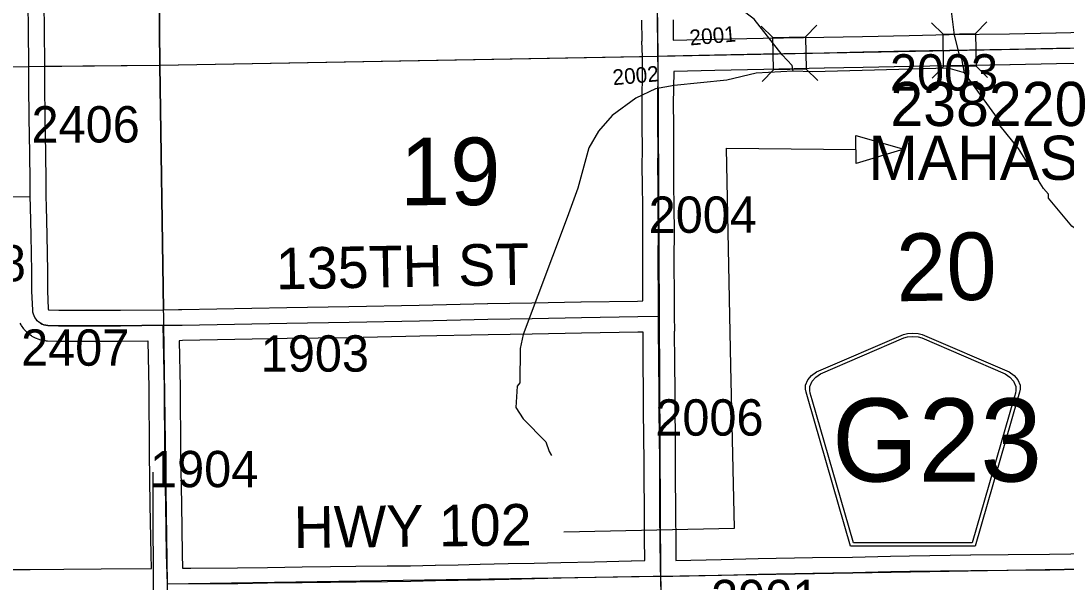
# Model space of a CAD drawing. Extents: x 23.6 to 68.7, y -63 to -29.
# Drawn here: x 38.314 to 40.326, y -37.692 to -36.611 of the extents above; entities that cross this region are included whole.
import ezdxf

# ---------------------------------------------------------------- set-up
doc = ezdxf.new("R2010")
doc.units = 0
for name, color, linetype in [('tdCoDirctArrow', 7, 'Continuous'), ('tdCoHydroRiver', 7, 'Continuous'), ('tdCoSecRdNmbr', 7, 'Continuous'), ('tdCoSecRdTxt', 7, 'Continuous'), ('tdCoSecRteBand', 7, 'Continuous'), ('tdCoSecRteCL', 7, 'Continuous'), ('tdCoSectLine', 7, 'Continuous'), ('tdCoSectLinePart', 7, 'Continuous'), ('tdCoSectNmbr', 7, 'Continuous'), ('tdCoShieldCoRte', 7, 'Continuous'), ('tdCoStrucSec', 7, 'Continuous'), ('tdCoStrucSecCoName', 7, 'Continuous'), ('tdCoStrucSecFHWANum', 7, 'Continuous'), ('tdCoSurfConc', 7, 'Continuous'), ('tdCoSurfEarth', 7, 'Continuous'), ('tdCoSurfGravel', 7, 'Continuous'), ('tdCoTwpBndry', 7, 'Continuous'), ('tdCoTwpBndryShd', 7, 'Continuous')]:
    doc.layers.add(name, color=color, linetype=linetype)

msp = doc.modelspace()

# ---------------------------------------------------------------- linework, layer by layer
at = {"layer": 'tdCoDirctArrow'}
msp.add_lwpolyline([(39.9212, -36.8318), (40.0139, -36.8582), (39.9222, -36.8857)], close=True, dxfattribs=at)
msp.add_lwpolyline([(39.3593, -37.5948), (39.6876, -37.5878), (39.6806, -37.2754), (39.6724, -36.8562), (39.9217, -36.8587)], dxfattribs=at)
at = {"layer": 'tdCoHydroRiver'}
for points in [[(39.8007, -36.7079), (39.799, -36.6969), (39.7798, -36.6765), (39.7255, -36.6076), (39.6969, -36.5858), (39.6509, -36.5673), (39.5749, -36.5396), (39.494, -36.493), (39.4212, -36.4763), (39.3435, -36.4407), (39.3022, -36.408), (39.2736, -36.3956), (39.2322, -36.3502), (39.1205, -36.225), (39.087, -36.1922), (39.0037, -36.1305), (38.9522, -36.0735), (38.9361, -36.0529), (38.936, -36.0434), (38.9279, -36.0339), (38.9005, -36.0006)], [(40.1306, -36.7111), (40.1256, -36.6843), (40.1224, -36.6812), (40.111, -36.6387), (40.1041, -36.5819)], [(39.8007, -36.7079), (39.7297, -36.7117), (39.673, -36.7249), (39.572, -36.7353), (39.5358, -36.742), (39.4981, -36.7597), (39.4526, -36.7933), (39.4261, -36.8235), (39.4074, -36.8553), (39.3861, -36.9328), (39.3661, -36.9898), (39.2814, -37.2148), (39.2753, -37.2417), (39.2744, -37.308), (39.2697, -37.3144), (39.2669, -37.3554), (39.2814, -37.3774), (39.3244, -37.4212), (39.3309, -37.4401), (39.3357, -37.4479)], [(40.1306, -36.7111), (40.0989, -36.7019), (39.8386, -36.7091), (39.8007, -36.7079)], [(40.5022, -37.1116), (40.4879, -37.1023), (40.4403, -37.0791), (40.3688, -37.0277), (40.337, -37.0059), (40.2923, -36.9526), (40.2922, -36.9447), (40.2827, -36.9338), (40.2346, -36.8569), (40.1994, -36.813), (40.1994, -36.8051), (40.1306, -36.7111)], [(38.5682, -37.48), (38.5689, -37.7641)]]:
    msp.add_lwpolyline(points, dxfattribs=at)
at = {"layer": 'tdCoSecRteBand'}
for points in [[(38.3586, -36.5723), (38.3592, -36.6326), (38.3598, -36.692), (38.3598, -36.6922), (38.3598, -36.6923), (38.3598, -36.7353), (38.3606, -36.7968), (38.3617, -36.8654), (38.3617, -36.8656), (38.3617, -36.8657), (38.3621, -36.9202), (38.3621, -36.9203), (38.3621, -36.9204), (38.3621, -36.9488), (38.3627, -36.9682), (38.3627, -36.9682), (38.3627, -36.9683), (38.3643, -37.0233), (38.3643, -37.0235), (38.3643, -37.0237), (38.3653, -37.0932), (38.3653, -37.0933), (38.3653, -37.0934), (38.3655, -37.1308), (38.367, -37.1656), (38.3671, -37.1665), (38.3671, -37.1666), (38.3672, -37.1668), (38.3673, -37.1669), (38.3674, -37.1671), (38.3675, -37.1672), (38.3676, -37.1673), (38.3677, -37.1674), (38.3679, -37.1675), (38.368, -37.1675), (38.3682, -37.1676), (38.3684, -37.1676), (38.3873, -37.168)], [(38.3873, -37.168), (38.5058, -37.168), (38.5881, -37.167), (38.6179, -37.1664), (38.6179, -37.1667), (38.6243, -37.1666), (38.826, -37.1628), (38.826, -37.1628), (38.8261, -37.1628), (38.9454, -37.1611), (39.0808, -37.1583), (39.2127, -37.1554), (39.2128, -37.1553), (39.213, -37.1553), (39.2976, -37.1541), (39.3924, -37.1521), (39.3925, -37.1521), (39.3926, -37.1521), (39.501, -37.1504), (39.5116, -37.1501), (39.5111, -37.0672), (39.5111, -37.067), (39.5111, -37.0667), (39.5116, -37.0188), (39.5111, -36.9684), (39.5107, -36.9271), (39.5107, -36.9271), (39.5107, -36.927), (39.5104, -36.8905), (39.5104, -36.8903), (39.5104, -36.8901), (39.5107, -36.8592), (39.5104, -36.811), (39.51, -36.7719), (39.51, -36.7715), (39.51, -36.7712), (39.5109, -36.7017), (39.5105, -36.6795), (39.5098, -36.6497), (39.5101, -36.6497), (39.5101, -36.6494), (39.5101, -36.6494), (39.5098, -36.6095)], [(39.5697, -36.6089), (39.5701, -36.6482)], [(39.5701, -36.6482), (39.6486, -36.6463), (39.6486, -36.6463), (39.6487, -36.6463), (39.7429, -36.6443), (39.743, -36.6443), (39.743, -36.6443), (39.8596, -36.6423), (39.9343, -36.6408), (40.0242, -36.6389), (40.0243, -36.6389), (40.0243, -36.6389), (40.101, -36.6374), (40.1011, -36.6374), (40.1012, -36.6374), (40.217, -36.6357), (40.3066, -36.6337), (40.3066, -36.6337), (40.3067, -36.6337), (40.4203, -36.6315)], [(40.4215, -36.6915), (40.3079, -36.6937), (40.2182, -36.6957), (40.2181, -36.6957), (40.2179, -36.6957), (40.1021, -36.6974), (40.0255, -36.6989), (39.9355, -36.7008), (39.9355, -36.7008), (39.9355, -36.7008), (39.8608, -36.7023), (39.8607, -36.7023), (39.8607, -36.7023), (39.7441, -36.7043), (39.65, -36.7063), (39.571, -36.7082), (39.571, -36.7085), (39.5708, -36.7085), (39.57, -36.7716), (39.5704, -36.8104), (39.5704, -36.8105), (39.5704, -36.8106), (39.5707, -36.8591), (39.5707, -36.8593), (39.5707, -36.8594), (39.5704, -36.8904), (39.5707, -36.9265), (39.5711, -36.9677), (39.5711, -36.9678), (39.5711, -36.9678), (39.5716, -37.0186), (39.5716, -37.0188), (39.5716, -37.0191), (39.5711, -37.0671), (39.5716, -37.1492), (39.5717, -37.1789), (39.5725, -37.2086), (39.5719, -37.2086), (39.5723, -37.2686), (39.573, -37.3243), (39.573, -37.3245), (39.573, -37.3247), (39.573, -37.3731), (39.5734, -37.3982), (39.5734, -37.3983), (39.5734, -37.3985), (39.5739, -37.4721), (39.5739, -37.4721), (39.5739, -37.4721), (39.5744, -37.5679), (39.5747, -37.6065), (39.5752, -37.6499)], [(38.2255, -37.6673), (38.3325, -37.6671), (38.397, -37.6666), (38.397, -37.6666), (38.397, -37.6666), (38.4688, -37.6661), (38.5657, -37.6654), (38.5649, -37.6387), (38.5649, -37.6386), (38.5649, -37.6384), (38.5633, -37.5426), (38.5633, -37.5426), (38.5633, -37.5426), (38.5616, -37.4432), (38.5616, -37.443), (38.5616, -37.4428), (38.561, -37.3179), (38.5592, -37.2274), (38.5589, -37.2274), (38.5063, -37.228), (38.5061, -37.228), (38.5059, -37.228), (38.387, -37.228), (38.3867, -37.228), (38.3864, -37.228), (38.3655, -37.2276), (38.3637, -37.2275), (38.362, -37.2273), (38.3583, -37.2268), (38.3565, -37.2265), (38.3547, -37.2261), (38.3511, -37.2251), (38.3493, -37.2247), (38.3477, -37.224), (38.3442, -37.2226), (38.3425, -37.222), (38.3409, -37.2211), (38.3376, -37.2193), (38.336, -37.2185), (38.3346, -37.2174), (38.3315, -37.2153), (38.33, -37.2142), (38.3287, -37.213), (38.3259, -37.2105), (38.3245, -37.2093), (38.3234, -37.2079), (38.3209, -37.2051), (38.3197, -37.2037), (38.3187, -37.2022), (38.3166, -37.1991), (38.3156, -37.1976), (38.3147, -37.196), (38.313, -37.1927)], [(38.6257, -37.6646), (38.6409, -37.6644), (38.6411, -37.6644), (38.6412, -37.6644), (38.7314, -37.6639), (38.7887, -37.6631), (38.7887, -37.6631), (38.7888, -37.6631), (38.8556, -37.6624), (38.91, -37.6617), (38.959, -37.6609), (38.9591, -37.6609), (38.9593, -37.6609), (39.0194, -37.6604), (39.0645, -37.6599), (39.1119, -37.6587), (39.112, -37.6587), (39.1121, -37.6587), (39.1558, -37.658), (39.1984, -37.6572), (39.2525, -37.656), (39.3023, -37.6548), (39.3023, -37.6548), (39.3023, -37.6548), (39.3533, -37.6535), (39.3534, -37.6535), (39.3535, -37.6535), (39.4183, -37.6523), (39.4892, -37.6506), (39.4893, -37.6506), (39.4894, -37.6506), (39.5152, -37.6501), (39.5147, -37.6072), (39.5147, -37.6071), (39.5147, -37.607), (39.5144, -37.5683), (39.5144, -37.5683), (39.5144, -37.5683), (39.5139, -37.4725), (39.5134, -37.3991), (39.513, -37.3739), (39.513, -37.3736), (39.513, -37.3733), (39.513, -37.3249), (39.5123, -37.2692), (39.5123, -37.2691), (39.5123, -37.2691), (39.5119, -37.2101), (39.5023, -37.2104), (39.5022, -37.2104), (39.5021, -37.2104), (39.3936, -37.2121), (39.2987, -37.214), (39.2986, -37.214), (39.2986, -37.2141), (39.214, -37.2153), (39.0821, -37.2183), (39.0821, -37.2183), (39.082, -37.2183), (38.9465, -37.2211), (38.9464, -37.2211), (38.9463, -37.2211), (38.827, -37.2228), (38.6253, -37.2266), (38.6252, -37.2266), (38.6251, -37.2266), (38.6192, -37.2267), (38.621, -37.3169), (38.621, -37.3171), (38.621, -37.3174), (38.6216, -37.4423), (38.6233, -37.5416), (38.6249, -37.6372), (38.6257, -37.6646)], [(39.5752, -37.6499), (39.6619, -37.6479), (39.7331, -37.6461), (39.7332, -37.6461), (39.7333, -37.6461), (39.8379, -37.6444), (39.8379, -37.6444), (39.8379, -37.6444), (39.915, -37.6432), (39.9881, -37.6415), (39.9882, -37.6414), (39.9882, -37.6414), (40.0245, -37.6407), (40.0246, -37.6407), (40.0246, -37.6407), (40.1423, -37.639), (40.1424, -37.639), (40.1425, -37.639), (40.2145, -37.6385), (40.2942, -37.6377), (40.3765, -37.6363)]]:
    msp.add_lwpolyline(points, dxfattribs=at)
at = {"layer": 'tdCoSecRteCL'}
for points in [[(39.5405, -36.6789), (39.5402, -36.6588), (39.5397, -36.6092), (39.5388, -36.5335), (39.5393, -36.4558), (39.5386, -36.4267), (39.5388, -36.3767), (39.5379, -36.3363), (39.537, -36.257), (39.5358, -36.194), (39.5357, -36.1798)], [(38.3321, -36.9493), (38.3321, -36.9204), (38.3317, -36.8659), (38.3306, -36.7973), (38.3298, -36.7355), (38.3298, -36.6923), (38.3292, -36.6329), (38.3286, -36.5726), (38.328, -36.5094), (38.3272, -36.4633), (38.3266, -36.4264), (38.326, -36.383), (38.326, -36.3216), (38.3258, -36.2768), (38.325, -36.2267), (38.3246, -36.1977)], [(39.5405, -36.6789), (39.5591, -36.6785), (39.6493, -36.6763), (39.7435, -36.6743), (39.8602, -36.6723), (39.9349, -36.6708), (40.0249, -36.6689), (40.1016, -36.6674), (40.2175, -36.6657), (40.3073, -36.6637), (40.421, -36.6615), (40.4981, -36.6597), (40.5326, -36.6594)], [(39.5417, -37.1794), (39.5416, -37.1547), (39.5411, -37.067), (39.5416, -37.0188), (39.5411, -36.9681), (39.5407, -36.9268), (39.5404, -36.8904), (39.5407, -36.8592), (39.5404, -36.8108), (39.54, -36.7716), (39.5409, -36.7017), (39.5405, -36.6789)], [(37.7444, -36.8436), (37.766, -36.8405), (37.7927, -36.8374), (37.8119, -36.8359), (37.8177, -36.8361), (37.8239, -36.838), (37.8277, -36.8417), (37.8299, -36.8512), (37.8308, -36.9402), (37.8324, -36.9458), (37.8372, -36.9507), (37.8469, -36.9538), (37.9417, -36.953), (38.0519, -36.952), (38.1717, -36.9507), (38.3321, -36.9493)], [(38.5885, -37.197), (38.5059, -37.198), (38.387, -37.198), (38.3661, -37.1976), (38.3623, -37.1971), (38.3587, -37.1961), (38.3552, -37.1947), (38.3519, -37.1929), (38.3488, -37.1908), (38.346, -37.1882), (38.3435, -37.1854), (38.3414, -37.1823), (38.3397, -37.1789), (38.3384, -37.1754), (38.3375, -37.1717), (38.3371, -37.168), (38.3355, -37.1315), (38.3353, -37.0936), (38.3343, -37.0242), (38.3327, -36.9691), (38.3321, -36.9493)], [(38.5885, -37.197), (38.6247, -37.1966), (38.8265, -37.1928), (38.9459, -37.1911), (39.0814, -37.1883), (39.2134, -37.1853), (39.2981, -37.1841), (39.3931, -37.1821), (39.5016, -37.1804), (39.5417, -37.1794)], [(39.546, -37.6799), (39.5454, -37.6655), (39.5447, -37.6068), (39.5444, -37.5681), (39.5439, -37.4723), (39.5434, -37.3987), (39.543, -37.3733), (39.543, -37.3247), (39.5423, -37.2689), (39.5418, -37.1987), (39.5417, -37.1794)], [(38.5965, -37.695), (38.5949, -37.6379), (38.5933, -37.5421), (38.5916, -37.4427), (38.591, -37.3175), (38.5885, -37.197)], [(39.546, -37.6799), (39.5689, -37.6801), (39.6626, -37.6779), (39.7338, -37.6761), (39.8384, -37.6744), (39.9156, -37.6732), (39.9888, -37.6714), (40.0251, -37.6707), (40.1427, -37.669), (40.2147, -37.6685), (40.2946, -37.6677), (40.377, -37.6663), (40.4783, -37.6645), (40.5042, -37.6639)], [(38.5965, -37.695), (38.6414, -37.6944), (38.7316, -37.6939), (38.7891, -37.6931), (38.8559, -37.6924), (38.9104, -37.6917), (38.9595, -37.6909), (39.0197, -37.6904), (39.065, -37.6899), (39.1126, -37.6887), (39.1563, -37.688), (39.199, -37.6872), (39.2532, -37.686), (39.303, -37.6848), (39.3541, -37.6835), (39.4189, -37.6823), (39.4899, -37.6806), (39.5316, -37.6798), (39.546, -37.6799)], [(39.572, -39.1831), (39.5704, -39.1075), (39.5694, -39.0237), (39.5683, -38.9706), (39.5659, -38.8697), (39.5636, -38.752), (39.5622, -38.6971), (39.5611, -38.6314), (39.5613, -38.5619), (39.5618, -38.4778), (39.5605, -38.3983), (39.5603, -38.334), (39.5597, -38.2508), (39.5593, -38.1597), (39.5576, -38.0738), (39.5566, -38.0235), (39.5535, -37.9528), (39.5511, -37.8698), (39.549, -37.7925), (39.5478, -37.7434), (39.5468, -37.6998), (39.546, -37.6799)]]:
    msp.add_lwpolyline(points, dxfattribs=at)
at = {"layer": 'tdCoSectLine'}
for points in [[(39.5272, -35.6803), (39.5402, -36.6789)], [(38.5712, -35.6968), (38.5821, -36.696)], [(39.5402, -36.6789), (40.5323, -36.6594)], [(38.5821, -36.696), (39.5402, -36.6789)], [(39.5402, -36.6789), (39.5457, -37.6799)], [(37.576, -36.7066), (38.5821, -36.696)], [(38.5821, -36.696), (38.5961, -37.695)], [(39.5457, -37.6799), (40.5453, -37.663)], [(38.5961, -37.695), (39.5457, -37.6799)], [(39.5457, -37.6799), (39.5615, -38.6794)]]:
    msp.add_lwpolyline(points, dxfattribs=at)
at = {"layer": 'tdCoSectLinePart'}
for points in [[(38.577, -36.2273), (38.5821, -36.696)], [(38.5821, -36.696), (39.5103, -36.6795)], [(38.3593, -36.6983), (38.5821, -36.696)], [(38.5821, -36.696), (38.5887, -37.167)]]:
    msp.add_lwpolyline(points, dxfattribs=at)
at = {"layer": 'tdCoShieldCoRte'}
for points in [[(39.9113, -37.6222), (39.8294, -37.3393), (39.8255, -37.3261), (39.8248, -37.3202), (39.8248, -37.3124), (39.829, -37.3021), (39.8363, -37.2936), (39.8459, -37.2869), (40.0131, -37.2146), (40.0206, -37.2129), (40.0311, -37.212), (40.0415, -37.2129), (40.049, -37.2146), (40.2163, -37.2869), (40.2259, -37.2936), (40.2331, -37.3021), (40.2374, -37.3124), (40.2374, -37.3202), (40.2367, -37.3261), (40.2328, -37.3393), (40.1508, -37.6222)], [(39.9172, -37.6158), (39.8374, -37.3406), (39.8337, -37.3279), (39.833, -37.3223), (39.833, -37.3148), (39.8371, -37.3049), (39.8441, -37.2967), (39.8533, -37.2903), (40.0139, -37.2209), (40.0211, -37.2193), (40.0311, -37.2184), (40.0411, -37.2193), (40.0483, -37.2209), (40.2089, -37.2903), (40.2181, -37.2967), (40.2251, -37.3049), (40.2291, -37.3148), (40.2291, -37.3223), (40.2284, -37.3279), (40.2247, -37.3406), (40.145, -37.6158)]]:
    msp.add_lwpolyline(points, close=True, dxfattribs=at)
at = {"layer": 'tdCoStrucSec'}
for p, q in [((40.1517, -36.6353), (40.1735, -36.6129)), ((39.7618, -36.6427), (39.7393, -36.6209)), ((39.8244, -36.6416), (39.8462, -36.6191)), ((40.0892, -36.6363), (40.0667, -36.6145)), ((39.7629, -36.7053), (39.7411, -36.7278)), ((39.8255, -36.7042), (39.848, -36.7259)), ((40.0901, -36.6988), (40.0683, -36.7213)), ((40.1527, -36.6979), (40.1751, -36.7197))]:
    msp.add_line(p, q, dxfattribs=at)
for points in [[(39.7618, -36.6427), (39.8244, -36.6416), (39.8255, -36.7042), (39.7629, -36.7053)], [(40.0892, -36.6363), (40.1517, -36.6353), (40.1527, -36.6979), (40.0901, -36.6988)]]:
    msp.add_lwpolyline(points, close=True, dxfattribs=at)
at = {"layer": 'tdCoSurfConc'}
for points in [[(39.5405, -36.6789), (39.5402, -36.6588), (39.5397, -36.6092), (39.5388, -36.5335), (39.5393, -36.4558), (39.5386, -36.4267), (39.5388, -36.3767), (39.5379, -36.3363), (39.537, -36.257), (39.5358, -36.194), (39.5357, -36.1798), (39.5354, -36.1534), (39.5344, -36.0914), (39.5335, -36.0376), (39.5324, -35.9837), (39.5319, -35.9364), (39.5312, -35.8785), (39.5301, -35.839), (39.5296, -35.7952), (39.5291, -35.7668), (39.5278, -35.696), (39.5276, -35.6804), (39.5273, -35.658), (39.5264, -35.5835)], [(39.5405, -36.6789), (39.5591, -36.6785), (39.6493, -36.6763), (39.7435, -36.6743), (39.8602, -36.6723), (39.9349, -36.6708), (40.0249, -36.6689), (40.1016, -36.6674), (40.2175, -36.6657), (40.3073, -36.6637), (40.421, -36.6615)], [(38.9104, -37.6917), (38.9595, -37.6909), (39.0197, -37.6904), (39.065, -37.6899), (39.1126, -37.6887), (39.1563, -37.688), (39.199, -37.6872), (39.2532, -37.686), (39.303, -37.6848), (39.3541, -37.6835), (39.4189, -37.6823), (39.4899, -37.6806), (39.5316, -37.6798), (39.546, -37.6799), (39.5454, -37.6655), (39.5447, -37.6068), (39.5444, -37.5681), (39.5439, -37.4723), (39.5434, -37.3987), (39.543, -37.3733), (39.543, -37.3247), (39.5423, -37.2689), (39.5418, -37.1987), (39.5417, -37.1794), (39.5416, -37.1547), (39.5411, -37.067), (39.5416, -37.0188), (39.5411, -36.9681), (39.5407, -36.9268), (39.5404, -36.8904), (39.5407, -36.8592), (39.5404, -36.8108), (39.54, -36.7716), (39.5409, -36.7017), (39.5405, -36.6789)]]:
    msp.add_lwpolyline(points, dxfattribs=at)
at = {"layer": 'tdCoSurfEarth'}
for points in [[(37.7444, -36.8436), (37.766, -36.8405), (37.7927, -36.8374), (37.8119, -36.8359), (37.8177, -36.8361), (37.8239, -36.838), (37.8277, -36.8417), (37.8299, -36.8512), (37.8308, -36.9402), (37.8324, -36.9458), (37.8372, -36.9507), (37.8469, -36.9538), (37.9417, -36.953), (38.0519, -36.952), (38.1717, -36.9507), (38.3321, -36.9493)], [(38.5965, -37.695), (38.5949, -37.6379), (38.5933, -37.5421), (38.5916, -37.4427), (38.591, -37.3175), (38.5885, -37.197)]]:
    msp.add_lwpolyline(points, dxfattribs=at)
at = {"layer": 'tdCoSurfGravel'}
for points in [[(38.3519, -37.1929), (38.3488, -37.1908), (38.346, -37.1882), (38.3435, -37.1854), (38.3414, -37.1823), (38.3397, -37.1789), (38.3384, -37.1754), (38.3375, -37.1717), (38.3371, -37.168), (38.3355, -37.1315), (38.3353, -37.0936), (38.3343, -37.0242), (38.3327, -36.9691), (38.3321, -36.9493), (38.3321, -36.9204), (38.3317, -36.8659), (38.3306, -36.7973), (38.3298, -36.7355), (38.3298, -36.6923), (38.3292, -36.6329), (38.3286, -36.5726)], [(38.3519, -37.1929), (38.3552, -37.1947), (38.3587, -37.1961), (38.3623, -37.1971), (38.3661, -37.1976), (38.387, -37.198), (38.5059, -37.198), (38.5885, -37.197), (38.6247, -37.1966), (38.8265, -37.1928), (38.9459, -37.1911), (39.0814, -37.1883), (39.2134, -37.1853), (39.2981, -37.1841), (39.3931, -37.1821), (39.5016, -37.1804), (39.5417, -37.1794)], [(39.546, -37.6799), (39.5689, -37.6801), (39.6626, -37.6779), (39.7338, -37.6761), (39.8384, -37.6744), (39.9156, -37.6732), (39.9888, -37.6714), (40.0251, -37.6707), (40.1427, -37.669), (40.2147, -37.6685), (40.2946, -37.6677), (40.377, -37.6663)], [(39.5468, -37.6998), (39.546, -37.6799)]]:
    msp.add_lwpolyline(points, dxfattribs=at)
at = {"layer": 'tdCoTwpBndry'}
msp.add_lwpolyline([(38.5887, -37.167), (38.5821, -36.696), (38.577, -36.2275)], dxfattribs=at)
at = {"layer": 'tdCoTwpBndryShd'}
msp.add_lwpolyline([(38.5483, -33.7216), (38.5605, -34.6979), (38.5712, -35.6968), (38.5821, -36.696), (38.5961, -37.695), (38.608, -38.6971), (38.6195, -39.6934), (38.629, -40.6849), (38.6311, -41.6817)], dxfattribs=at)

# ---------------------------------------------------------------- texts
at = {"layer": 'tdCoSecRdNmbr'}
for s, height, rotation, p in [('2001', 0.03, 5.0316, (39.6026, -36.6583)), ('2003', 0.07, 0.0304, (39.9871, -36.7452)), ('2002', 0.03, 5.0316, (39.4545, -36.7349)), ('2406', 0.07, 0.03, (38.3349, -36.8452)), ('2004', 0.07, 0.0304, (39.5227, -37.0191)), ('2408', 0.07, 0.0299, (38.1157, -37.1126)), ('2407', 0.07, 0.0299, (38.3148, -37.275)), ('1903', 0.07, 0.0304, (38.7761, -37.2864)), ('2006', 0.07, 0.0304, (39.5355, -37.4096)), ('1904', 0.07, 0.0302, (38.563, -37.5089)), ('2901', 0.07, 0.031, (39.6428, -37.7572))]:
    msp.add_text(s, height=height, rotation=rotation, dxfattribs=at).set_placement(p)
at = {"layer": 'tdCoSecRdTxt'}
for s, rotation, p in [('135TH ST', 1.0599, (38.8059, -37.128)), ('HWY 102', 0.6452, (38.8399, -37.626))]:
    msp.add_text(s, height=0.08, rotation=rotation, dxfattribs=at).set_placement(p)
at = {"layer": 'tdCoSectNmbr'}
for s, rotation, p in [('19', 0.0305, (39.044, -36.9658)), ('20', 1.0312, (40.0002, -37.151))]:
    msp.add_text(s, height=0.13, rotation=rotation, dxfattribs=at).set_placement(p)
at = {"layer": 'tdCoShieldCoRte'}
msp.add_text('G23', height=0.16, dxfattribs=at).set_placement((39.8755, -37.4979))
at = {"layer": 'tdCoStrucSecCoName'}
msp.add_text('MAHASKA', height=0.085, dxfattribs=at).set_placement((39.946, -36.917))
at = {"layer": 'tdCoStrucSecFHWANum'}
msp.add_text('238220', height=0.085, dxfattribs=at).set_placement((39.9878, -36.8134))

doc.saveas('drawing.dxf')
